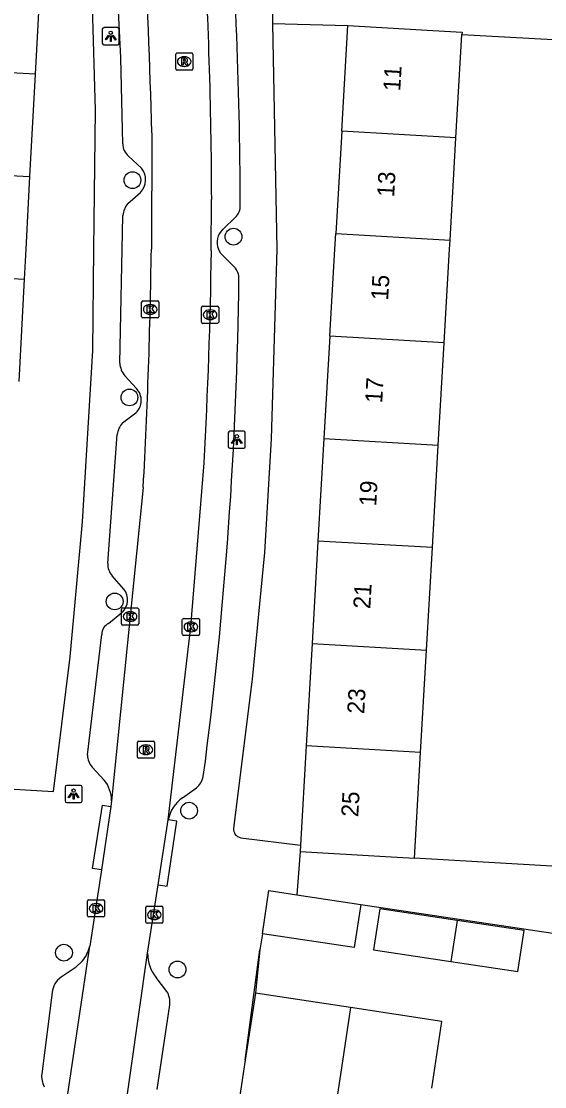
# Model space of a CAD drawing. Extents: x 163010 to 163853, y 382793 to 383982.
# Drawn here: x 163496.4 to 163527, y 383451 to 383513.3 of the extents above; entities that cross this region are included whole.
import ezdxf

# ---------------------------------------------------------------- set-up
doc = ezdxf.new("R2010")
doc.units = 0
for name, color, linetype in [('IMGEO_Boom', 7, 'Continuous'), ('IMGEO_Kolk', 7, 'Continuous'), ('IMGEO_Lichtpunt', 7, 'Continuous'), ('IMGEO_Muur', 7, 'Continuous'), ('IMGEO_Pand', 7, 'Continuous'), ('IMGEO_Pand_nummerreeks', 7, 'Continuous'), ('IMGEO_Rijbaan_lokaal_open', 7, 'Continuous'), ('IMGEO_Rioolput', 7, 'Continuous'), ('IMGEO_Voetpad_open', 7, 'Continuous')]:
    doc.layers.add(name, color=color, linetype=linetype)

msp = doc.modelspace()

# ---------------------------------------------------------------- linework, layer by layer
at = {"layer": 'IMGEO_Boom'}
for centre in [(163502.917, 383504.031), (163508.824, 383500.726), (163502.741, 383491.33), (163501.879, 383479.403), (163506.227, 383467.173), (163498.914, 383458.872), (163505.553, 383457.887)]:
    msp.add_circle(centre, 0.489, dxfattribs=at)
at = {"layer": 'IMGEO_Kolk'}
for p, q in [((163503.455, 383496.05), (163503.455, 383496.902)), ((163503.53, 383496.976), (163504.382, 383496.976)), ((163503.943, 383496.756), (163503.968, 383496.756)), ((163504.456, 383496.902), (163504.456, 383496.05)), ((163503.966, 383496.196), (163503.941, 383496.196)), ((163506.958, 383495.735), (163506.958, 383496.587)), ((163507.033, 383496.661), (163507.885, 383496.661)), ((163507.446, 383496.441), (163507.471, 383496.441)), ((163507.959, 383496.587), (163507.959, 383495.735)), ((163504.382, 383495.976), (163503.53, 383495.976)), ((163507.885, 383495.661), (163507.033, 383495.661)), ((163507.469, 383495.881), (163507.444, 383495.881)), ((163502.281, 383478.096), (163502.281, 383478.948)), ((163502.356, 383479.022), (163503.208, 383479.022)), ((163502.769, 383478.802), (163502.794, 383478.802)), ((163503.282, 383478.948), (163503.282, 383478.096)), ((163503.208, 383478.022), (163502.356, 383478.022)), ((163502.792, 383478.242), (163502.767, 383478.242)), ((163505.834, 383477.489), (163505.834, 383478.341)), ((163505.909, 383478.415), (163506.761, 383478.415)), ((163506.322, 383478.195), (163506.347, 383478.195)), ((163506.835, 383478.341), (163506.835, 383477.489)), ((163506.761, 383477.415), (163505.909, 383477.415)), ((163506.345, 383477.635), (163506.32, 383477.635)), ((163500.292, 383461.033), (163500.292, 383461.885)), ((163500.367, 383461.959), (163501.219, 383461.959)), ((163501.293, 383461.885), (163501.293, 383461.033)), ((163500.78, 383461.739), (163500.805, 383461.739)), ((163503.695, 383460.662), (163503.695, 383461.514)), ((163503.77, 383461.588), (163504.622, 383461.588)), ((163504.183, 383461.368), (163504.208, 383461.368)), ((163504.696, 383461.514), (163504.696, 383460.662)), ((163501.219, 383460.959), (163500.367, 383460.959)), ((163500.803, 383461.179), (163500.778, 383461.179)), ((163504.622, 383460.588), (163503.77, 383460.588)), ((163504.206, 383460.808), (163504.181, 383460.808))]:
    msp.add_line(p, q, dxfattribs=at)
for points in [[(163503.455, 383496.05), (163503.455, 383496.902)], [(163503.53, 383496.976), (163504.382, 383496.976)], [(163504.456, 383496.902), (163504.456, 383496.05)], [(163503.776, 383496.676), (163503.899, 383496.676), (163503.899, 383496.525), (163504.029, 383496.676), (163504.193, 383496.676), (163504.047, 383496.525), (163504.2, 383496.276), (163504.048, 383496.276), (163503.963, 383496.44), (163503.899, 383496.373), (163503.899, 383496.276), (163503.776, 383496.276), (163503.776, 383496.676)], [(163506.958, 383495.735), (163506.958, 383496.587)], [(163507.033, 383496.661), (163507.885, 383496.661)], [(163507.279, 383496.361), (163507.402, 383496.361), (163507.402, 383496.21), (163507.532, 383496.361), (163507.696, 383496.361), (163507.55, 383496.21), (163507.703, 383495.961), (163507.551, 383495.961), (163507.466, 383496.125), (163507.402, 383496.058), (163507.402, 383495.961), (163507.279, 383495.961), (163507.279, 383496.361)], [(163507.959, 383496.587), (163507.959, 383495.735)], [(163504.382, 383495.976), (163503.53, 383495.976)], [(163507.885, 383495.661), (163507.033, 383495.661)], [(163502.281, 383478.096), (163502.281, 383478.948)], [(163502.356, 383479.022), (163503.208, 383479.022)], [(163502.602, 383478.722), (163502.725, 383478.722), (163502.725, 383478.571), (163502.855, 383478.722), (163503.019, 383478.722), (163502.873, 383478.571), (163503.026, 383478.322), (163502.874, 383478.322), (163502.789, 383478.486), (163502.725, 383478.419), (163502.725, 383478.322), (163502.602, 383478.322), (163502.602, 383478.722)], [(163503.282, 383478.948), (163503.282, 383478.096)], [(163503.208, 383478.022), (163502.356, 383478.022)], [(163505.834, 383477.489), (163505.834, 383478.341)], [(163505.909, 383478.415), (163506.761, 383478.415)], [(163506.155, 383478.115), (163506.278, 383478.115), (163506.278, 383477.964), (163506.408, 383478.115), (163506.572, 383478.115), (163506.426, 383477.964), (163506.579, 383477.715), (163506.427, 383477.715), (163506.342, 383477.879), (163506.278, 383477.812), (163506.278, 383477.715), (163506.155, 383477.715), (163506.155, 383478.115)], [(163506.835, 383478.341), (163506.835, 383477.489)], [(163506.761, 383477.415), (163505.909, 383477.415)], [(163500.292, 383461.033), (163500.292, 383461.885)], [(163500.367, 383461.959), (163501.219, 383461.959)], [(163501.293, 383461.885), (163501.293, 383461.033)], [(163500.613, 383461.659), (163500.736, 383461.659), (163500.736, 383461.508), (163500.866, 383461.659), (163501.03, 383461.659), (163500.884, 383461.508), (163501.037, 383461.259), (163500.885, 383461.259), (163500.8, 383461.423), (163500.736, 383461.356), (163500.736, 383461.259), (163500.613, 383461.259), (163500.613, 383461.659)], [(163503.695, 383460.662), (163503.695, 383461.514)], [(163503.77, 383461.588), (163504.622, 383461.588)], [(163504.016, 383461.288), (163504.139, 383461.288), (163504.139, 383461.137), (163504.269, 383461.288), (163504.433, 383461.288), (163504.287, 383461.137), (163504.44, 383460.888), (163504.288, 383460.888), (163504.203, 383461.052), (163504.139, 383460.985), (163504.139, 383460.888), (163504.016, 383460.888), (163504.016, 383461.288)], [(163504.696, 383461.514), (163504.696, 383460.662)], [(163501.219, 383460.959), (163500.367, 383460.959)], [(163504.622, 383460.588), (163503.77, 383460.588)]]:
    msp.add_lwpolyline(points, dxfattribs=at)
for centre, start, end in [((163503.532, 383496.9), 91.55205, 178.44795), ((163503.532, 383496.9), 91.55205, 178.44795), ((163504.38, 383496.9), 1.55205, 88.44795), ((163504.38, 383496.9), 1.55205, 88.44795), ((163507.035, 383496.585), 91.55205, 178.44795), ((163507.035, 383496.585), 91.55205, 178.44795), ((163507.883, 383496.585), 1.55205, 88.44795), ((163507.883, 383496.585), 1.55205, 88.44795), ((163503.532, 383496.052), 181.55205, 268.44795), ((163503.532, 383496.052), 181.55205, 268.44795), ((163504.38, 383496.052), 271.55205, 358.44795), ((163504.38, 383496.052), 271.55205, 358.44795), ((163507.035, 383495.737), 181.55205, 268.44795), ((163507.035, 383495.737), 181.55205, 268.44795), ((163507.883, 383495.737), 271.55205, 358.44795), ((163507.883, 383495.737), 271.55205, 358.44795), ((163502.358, 383478.946), 91.55205, 178.44795), ((163502.358, 383478.946), 91.55205, 178.44795), ((163503.206, 383478.946), 1.55205, 88.44795), ((163503.206, 383478.946), 1.55205, 88.44795), ((163502.358, 383478.098), 181.55205, 268.44795), ((163502.358, 383478.098), 181.55205, 268.44795), ((163503.206, 383478.098), 271.55205, 358.44795), ((163503.206, 383478.098), 271.55205, 358.44795), ((163505.911, 383478.339), 91.55205, 178.44795), ((163505.911, 383478.339), 91.55205, 178.44795), ((163506.759, 383478.339), 1.55205, 88.44795), ((163506.759, 383478.339), 1.55205, 88.44795), ((163505.911, 383477.491), 181.55205, 268.44795), ((163505.911, 383477.491), 181.55205, 268.44795), ((163506.759, 383477.491), 271.55205, 358.44795), ((163506.759, 383477.491), 271.55205, 358.44795), ((163500.369, 383461.883), 91.55205, 178.44795), ((163500.369, 383461.883), 91.55205, 178.44795), ((163501.217, 383461.883), 1.55205, 88.44795), ((163501.217, 383461.883), 1.55205, 88.44795), ((163503.772, 383461.512), 91.55205, 178.44795), ((163503.772, 383461.512), 91.55205, 178.44795), ((163504.62, 383461.512), 1.55205, 88.44795), ((163504.62, 383461.512), 1.55205, 88.44795), ((163500.369, 383461.035), 181.55205, 268.44795), ((163500.369, 383461.035), 181.55205, 268.44795), ((163501.217, 383461.035), 271.55205, 358.44795), ((163501.217, 383461.035), 271.55205, 358.44795), ((163503.772, 383460.664), 181.55205, 268.44795), ((163503.772, 383460.664), 181.55205, 268.44795), ((163504.62, 383460.664), 271.55205, 358.44795), ((163504.62, 383460.664), 271.55205, 358.44795)]:
    msp.add_arc(centre, 0.0765, start, end, dxfattribs=at)
for centre, major_axis, ratio, start_param, end_param in [((163503.942, 383496.476), (-0.387, 0.002), 0.722429, 4.712389, 7.853982), ((163503.967, 383496.476), (-0.39, 0.002), 0.717154, 1.570796, 4.712389), ((163507.445, 383496.161), (-0.387, 0.002), 0.722429, 4.712389, 7.853982), ((163507.47, 383496.161), (-0.39, 0.002), 0.717154, 1.570796, 4.712389), ((163502.768, 383478.522), (-0.387, 0.002), 0.722429, 4.712389, 7.853982), ((163502.793, 383478.522), (-0.39, 0.002), 0.717154, 1.570796, 4.712389), ((163506.321, 383477.915), (-0.387, 0.002), 0.722429, 4.712389, 7.853982), ((163506.346, 383477.915), (-0.39, 0.002), 0.717154, 1.570796, 4.712389), ((163500.779, 383461.459), (-0.387, 0.002), 0.722429, 4.712389, 7.853982), ((163500.804, 383461.459), (-0.39, 0.002), 0.717154, 1.570796, 4.712389), ((163504.182, 383461.088), (-0.387, 0.002), 0.722429, 4.712389, 7.853982), ((163504.207, 383461.088), (-0.39, 0.002), 0.717154, 1.570796, 4.712389)]:
    msp.add_ellipse(centre, major_axis=major_axis, ratio=ratio, start_param=start_param, end_param=end_param, dxfattribs=at)
at = {"layer": 'IMGEO_Lichtpunt'}
for p, q in [((163502.054, 383512.945), (163501.246, 383512.945)), ((163502.054, 383512.945), (163501.246, 383512.945)), ((163501.152, 383512.85), (163501.152, 383512.043)), ((163501.152, 383512.85), (163501.152, 383512.043)), ((163502.148, 383512.043), (163502.148, 383512.85)), ((163502.148, 383512.043), (163502.148, 383512.85)), ((163501.246, 383511.949), (163502.054, 383511.949)), ((163501.246, 383511.949), (163502.054, 383511.949)), ((163508.52, 383489.256), (163508.52, 383488.449)), ((163508.52, 383489.256), (163508.52, 383488.449)), ((163509.422, 383489.351), (163508.614, 383489.351)), ((163509.422, 383489.351), (163508.614, 383489.351)), ((163509.516, 383488.449), (163509.516, 383489.256)), ((163509.516, 383488.449), (163509.516, 383489.256)), ((163508.614, 383488.355), (163509.422, 383488.355)), ((163508.614, 383488.355), (163509.422, 383488.355)), ((163498.978, 383468.55), (163498.978, 383467.743)), ((163498.978, 383468.55), (163498.978, 383467.743)), ((163499.88, 383468.645), (163499.072, 383468.645)), ((163499.88, 383468.645), (163499.072, 383468.645)), ((163499.974, 383467.743), (163499.974, 383468.55)), ((163499.974, 383467.743), (163499.974, 383468.55)), ((163499.072, 383467.649), (163499.88, 383467.649)), ((163499.072, 383467.649), (163499.88, 383467.649))]:
    msp.add_line(p, q, dxfattribs=at)
for points in [[(163501.526, 383512.514), (163501.565, 383512.486), (163501.377, 383512.224), (163501.339, 383512.251), (163501.526, 383512.514)], [(163501.628, 383512.466), (163501.675, 383512.466), (163501.675, 383512.144), (163501.628, 383512.144), (163501.628, 383512.466)], [(163501.738, 383512.486), (163501.776, 383512.513), (163501.963, 383512.251), (163501.924, 383512.223), (163501.738, 383512.486)], [(163508.894, 383488.92), (163508.933, 383488.892), (163508.745, 383488.63), (163508.707, 383488.657), (163508.894, 383488.92)], [(163508.996, 383488.872), (163509.043, 383488.872), (163509.043, 383488.55), (163508.996, 383488.55), (163508.996, 383488.872)], [(163509.106, 383488.892), (163509.144, 383488.919), (163509.331, 383488.657), (163509.292, 383488.629), (163509.106, 383488.892)], [(163499.352, 383468.214), (163499.391, 383468.186), (163499.203, 383467.924), (163499.165, 383467.951), (163499.352, 383468.214)], [(163499.454, 383468.166), (163499.501, 383468.166), (163499.501, 383467.844), (163499.454, 383467.844), (163499.454, 383468.166)], [(163499.564, 383468.186), (163499.602, 383468.213), (163499.789, 383467.951), (163499.75, 383467.923), (163499.564, 383468.186)]]:
    msp.add_lwpolyline(points, dxfattribs=at)
for centre in [(163501.651, 383512.648), (163509.019, 383489.054), (163499.477, 383468.348)]:
    msp.add_circle(centre, 0.0994, dxfattribs=at)
for centre, start, end in [((163501.246, 383512.85), 90, 180), ((163501.246, 383512.85), 90, 180), ((163502.054, 383512.85), 0, 90), ((163502.054, 383512.85), 0, 90), ((163501.246, 383512.043), 180, 270), ((163501.246, 383512.043), 180, 270), ((163502.054, 383512.043), 270, 0), ((163502.054, 383512.043), 270, 360), ((163508.614, 383489.256), 90, 180), ((163508.614, 383489.256), 90, 180), ((163509.422, 383489.256), 0, 90), ((163509.422, 383489.256), 0, 90), ((163508.614, 383488.449), 180, 270), ((163508.614, 383488.449), 180, 270), ((163509.422, 383488.449), 270, 0), ((163509.422, 383488.449), 270, 360), ((163499.072, 383468.55), 90, 180), ((163499.072, 383468.55), 90, 180), ((163499.88, 383468.55), 0, 90), ((163499.88, 383468.55), 0, 90), ((163499.072, 383467.743), 180, 270), ((163499.072, 383467.743), 180, 270), ((163499.88, 383467.743), 270, 0), ((163499.88, 383467.743), 270, 360)]:
    msp.add_arc(centre, 0.0946, start, end, dxfattribs=at)
at = {"layer": 'IMGEO_Muur'}
msp.add_lwpolyline([(163509.511, 383452.598), (163510.371, 383459.046)], dxfattribs=at)
at = {"layer": 'IMGEO_Pand'}
for points in [[(163497.554, 383516.392), (163497.226, 383510.232)], [(163515.151, 383506.894), (163515.508, 383513.063)], [(163515.508, 383513.063), (163520.482, 383512.777), (163522.186, 383512.679), (163522.178, 383512.544)], [(163521.831, 383506.508), (163522.178, 383512.544)], [(163497.226, 383510.232), (163490.462, 383510.592)], [(163497.226, 383510.232), (163496.906, 383504.241)], [(163515.151, 383506.894), (163514.804, 383500.904)], [(163521.831, 383506.508), (163515.151, 383506.894)], [(163521.487, 383500.517), (163521.831, 383506.508)], [(163490.145, 383504.601), (163496.906, 383504.241)], [(163496.906, 383504.241), (163496.68, 383500), (163496.587, 383498.249)], [(163514.458, 383494.914), (163514.752, 383500), (163514.804, 383500.904)], [(163514.804, 383500.904), (163521.487, 383500.517)], [(163521.142, 383494.527), (163521.457, 383500), (163521.487, 383500.517)], [(163489.827, 383498.609), (163496.587, 383498.249)], [(163496.587, 383498.249), (163496.267, 383492.258)], [(163514.458, 383494.914), (163514.111, 383488.925)], [(163521.142, 383494.527), (163514.458, 383494.914)], [(163520.797, 383488.538), (163521.142, 383494.527)], [(163514.111, 383488.925), (163513.765, 383482.935)], [(163514.111, 383488.925), (163520.797, 383488.538)], [(163520.452, 383482.548), (163520.797, 383488.538)], [(163513.765, 383482.935), (163513.418, 383476.945)], [(163520.452, 383482.548), (163513.765, 383482.935)], [(163520.108, 383476.558), (163520.452, 383482.548)], [(163513.418, 383476.945), (163513.072, 383470.955)], [(163513.418, 383476.945), (163520.108, 383476.558)], [(163519.763, 383470.568), (163520.108, 383476.558)], [(163513.072, 383470.955), (163512.737, 383465.16)], [(163519.763, 383470.568), (163513.072, 383470.955)], [(163519.408, 383464.396), (163519.763, 383470.568)], [(163512.737, 383465.16), (163512.715, 383464.785)], [(163512.715, 383464.785), (163517.707, 383464.495), (163519.408, 383464.396)], [(163510.512, 383459.977), (163510.895, 383462.506), (163512.529, 383462.259)], [(163512.529, 383462.259), (163516.264, 383461.694)], [(163516.264, 383461.694), (163515.881, 383459.165), (163510.512, 383459.977)], [(163521.9, 383460.76), (163517.383, 383461.443), (163517.02, 383459.045), (163521.536, 383458.362)], [(163521.9, 383460.76), (163521.536, 383458.362)], [(163521.536, 383458.362), (163525.455, 383457.769), (163525.818, 383460.168), (163521.9, 383460.76)], [(163510.103, 383456.507), (163509.511, 383452.598), (163508.293, 383444.553)], [(163515.667, 383455.665), (163510.103, 383456.507)], [(163515.667, 383455.665), (163515.074, 383451.755), (163513.855, 383443.711)], [(163520.413, 383450.947), (163521.005, 383454.857), (163515.667, 383455.665)]]:
    msp.add_lwpolyline(points, dxfattribs=at)
at = {"layer": 'IMGEO_Rijbaan_lokaal_open'}
for points in [[(163504.043, 383506.795), (163504.022, 383500)], [(163507.529, 383499.908), (163507.549, 383502.905)], [(163505.011, 383466.633), (163506.335, 383477.919), (163507.104, 383487.507)], [(163503.548, 383486.072), (163501.692, 383467.757)], [(163501.658, 383467.422), (163501.101, 383463.716)], [(163501.692, 383467.757), (163501.658, 383467.422)], [(163504.425, 383462.845), (163505.011, 383466.633)], [(163501.101, 383463.716), (163500.429, 383459.247)], [(163503.807, 383458.846), (163504.425, 383462.845)], [(163498.87, 383448.785), (163500, 383456.368), (163500.429, 383459.247)], [(163502.332, 383448.561), (163503.807, 383458.846)]]:
    msp.add_lwpolyline(points, dxfattribs=at)
for centre, radius, start, end in [((163220.599, 383500.727), 283.509, 1.22641, 3.66224), ((163239.254, 383502.31), 268.296, 0.12697, 3.58377), ((163166.963, 383504.499), 337.089, 356.8664, 359.23531), ((163222.591, 383503.465), 284.961, 356.78962, 359.2847)]:
    msp.add_arc(centre, radius, start, end, dxfattribs=at)
at = {"layer": 'IMGEO_Rioolput'}
for p, q in [((163505.446, 383510.538), (163505.446, 383511.39)), ((163505.521, 383511.464), (163506.373, 383511.464)), ((163505.934, 383511.244), (163505.959, 383511.244)), ((163506.447, 383511.39), (163506.447, 383510.538)), ((163506.373, 383510.464), (163505.521, 383510.464)), ((163505.957, 383510.684), (163505.932, 383510.684)), ((163503.204, 383470.308), (163503.204, 383471.16)), ((163503.279, 383471.234), (163504.131, 383471.234)), ((163504.205, 383471.16), (163504.205, 383470.308)), ((163503.692, 383471.014), (163503.717, 383471.014)), ((163504.131, 383470.234), (163503.279, 383470.234)), ((163503.715, 383470.454), (163503.69, 383470.454))]:
    msp.add_line(p, q, dxfattribs=at)
for points in [[(163505.446, 383510.538), (163505.446, 383511.39)], [(163505.521, 383511.464), (163506.373, 383511.464)], [(163506.035, 383511.162), (163505.783, 383511.164), (163505.783, 383510.764)], [(163505.961, 383511.083), (163505.907, 383511.083), (163505.907, 383511.002)], [(163506.447, 383511.39), (163506.447, 383510.538)], [(163506.373, 383510.464), (163505.521, 383510.464)], [(163505.783, 383510.764), (163505.907, 383510.764), (163505.907, 383510.926), (163505.918, 383510.926)], [(163505.907, 383511.002), (163505.959, 383511.002)], [(163505.965, 383510.897), (163506.036, 383510.764), (163506.176, 383510.764), (163506.111, 383510.89)], [(163503.204, 383470.308), (163503.204, 383471.16)], [(163503.279, 383471.234), (163504.131, 383471.234)], [(163504.205, 383471.16), (163504.205, 383470.308)], [(163503.793, 383470.932), (163503.541, 383470.934), (163503.541, 383470.534)], [(163503.541, 383470.534), (163503.665, 383470.534), (163503.665, 383470.696), (163503.676, 383470.696)], [(163503.719, 383470.853), (163503.665, 383470.853), (163503.665, 383470.772)], [(163503.665, 383470.772), (163503.717, 383470.772)], [(163503.723, 383470.667), (163503.794, 383470.534), (163503.934, 383470.534), (163503.869, 383470.66)], [(163504.131, 383470.234), (163503.279, 383470.234)]]:
    msp.add_lwpolyline(points, dxfattribs=at)
for centre, radius, start, end in [((163505.523, 383511.388), 0.0765, 91.55205, 178.44795), ((163505.523, 383511.388), 0.0765, 91.55205, 178.44795), ((163505.943, 383511.191), 0.19, 274.7715, 282.96867), ((163505.967, 383510.987), 0.0964, 77.00612, 93.18647), ((163505.981, 383511.044), 0.0378, 276.66336, 79.67722), ((163506.034, 383511.052), 0.109, 350.36119, 89.41601), ((163506.032, 383511.052), 0.112, 277.58423, 350.98172), ((163506.371, 383511.388), 0.0765, 1.55205, 88.44795), ((163506.371, 383511.388), 0.0765, 1.55205, 88.44795), ((163505.523, 383510.54), 0.0765, 181.55205, 268.44795), ((163505.523, 383510.54), 0.0765, 181.55205, 268.44795), ((163505.917, 383510.873), 0.0533, 26.02933, 88.69889), ((163506.016, 383510.837), 0.108, 29.51342, 73.79051), ((163506.371, 383510.54), 0.0765, 271.55205, 358.44795), ((163506.371, 383510.54), 0.0765, 271.55205, 358.44795), ((163503.281, 383471.158), 0.0765, 91.55205, 178.44795), ((163503.281, 383471.158), 0.0765, 91.55205, 178.44795), ((163504.129, 383471.158), 0.0765, 1.55205, 88.44795), ((163504.129, 383471.158), 0.0765, 1.55205, 88.44795), ((163503.675, 383470.643), 0.0533, 26.02933, 88.69889), ((163503.701, 383470.961), 0.19, 274.7715, 282.96867), ((163503.725, 383470.757), 0.0964, 77.00612, 93.18647), ((163503.739, 383470.814), 0.0378, 276.66336, 79.67722), ((163503.792, 383470.822), 0.109, 350.36119, 89.41601), ((163503.79, 383470.822), 0.112, 277.58423, 350.98172), ((163503.774, 383470.607), 0.108, 29.51342, 73.79051), ((163503.281, 383470.31), 0.0765, 181.55205, 268.44795), ((163503.281, 383470.31), 0.0765, 181.55205, 268.44795), ((163504.129, 383470.31), 0.0765, 271.55205, 358.44795), ((163504.129, 383470.31), 0.0765, 271.55205, 358.44795)]:
    msp.add_arc(centre, radius, start, end, dxfattribs=at)
for centre, major_axis, ratio, start_param, end_param in [((163505.933, 383510.964), (-0.387, 0.002), 0.722429, 4.712389, 7.853982), ((163505.958, 383510.964), (-0.39, 0.002), 0.717154, 1.570796, 4.712389), ((163503.691, 383470.734), (-0.387, 0.002), 0.722429, 4.712389, 7.853982), ((163503.716, 383470.734), (-0.39, 0.002), 0.717154, 1.570796, 4.712389)]:
    msp.add_ellipse(centre, major_axis=major_axis, ratio=ratio, start_param=start_param, end_param=end_param, dxfattribs=at)
at = {"layer": 'IMGEO_Voetpad_open'}
for points in [[(163502.349, 383506.152), (163502.247, 383511.179), (163501.959, 383516.682)], [(163495.001, 383468.496), (163498.306, 383468.297), (163499.269, 383476.172), (163500, 383484.061), (163500.597, 383494.077), (163500.664, 383500), (163500.756, 383508.121), (163500.533, 383516.238), (163500, 383516.268), (163499.283, 383516.308)], [(163511.083, 383514.533), (163511.108, 383513.187)], [(163511.108, 383513.187), (163511.355, 383500), (163511.022, 383488.916), (163510.629, 383482.261), (163509.922, 383474.87), (163508.832, 383466.149)], [(163511.108, 383513.187), (163515.508, 383513.063)], [(163522.178, 383512.544), (163547.09, 383511.189), (163546.773, 383509.032), (163546.598, 383509.07)], [(163503.442, 383504.73), (163502.686, 383505.44)], [(163502.642, 383502.657), (163503.386, 383503.313)], [(163502.181, 383493.34), (163502.322, 383500), (163502.364, 383501.967)], [(163508.212, 383501.168), (163508.936, 383501.86)], [(163508.807, 383499.017), (163508.088, 383499.752), (163507.942, 383500)], [(163503.149, 383491.851), (163502.467, 383492.599)], [(163502.333, 383489.848), (163503.122, 383490.431)], [(163501.482, 383481.632), (163502.022, 383489.157)], [(163502.414, 383480.121), (163501.727, 383480.894)], [(163501.526, 383478.119), (163502.306, 383478.758)], [(163500.293, 383470.428), (163501.124, 383477.475)], [(163501.263, 383468.963), (163500.562, 383469.707)], [(163505.847, 383467.923), (163506.654, 383468.501)], [(163501.101, 383463.716), (163500.59, 383463.795), (163501.164, 383467.501), (163501.658, 383467.422)], [(163504.425, 383462.845), (163504.948, 383462.769), (163505.505, 383466.561), (163505.011, 383466.633)], [(163509.248, 383465.594), (163512.737, 383465.16)], [(163512.715, 383464.785), (163512.529, 383462.259)], [(163533.809, 383463.557), (163519.408, 383464.396)], [(163516.264, 383461.694), (163560.256, 383455.121)], [(163510.512, 383459.977), (163510.371, 383459.046), (163510.103, 383456.507)], [(163500, 383458.394), (163499.568, 383457.981), (163498.746, 383457.432)], [(163504.929, 383456.606), (163504.31, 383457.412)], [(163498.232, 383456.536), (163497.613, 383451.784)], [(163504.359, 383450.874), (163505.094, 383455.826)]]:
    msp.add_lwpolyline(points, dxfattribs=at)
for centre, radius, start, end in [((163234.14, 383501.699), 275.083, 0.18063, 4.59036), ((163503.237, 383506.136), 0.888, 178.99012, 231.66764), ((163502.639, 383504.052), 1.051, 315.31203, 40.16165), ((163503.559, 383501.887), 1.197, 139.95769, 176.15344), ((163508.308, 383502.525), 0.915, 313.35754, 2.5368), ((163508.884, 383500.397), 1.023, 131.10551, 202.86226), ((163508.19, 383498.287), 0.956, 3.28487, 49.77731), ((163262.796, 383501.264), 246.366, 352.51313, 359.32038), ((163503.381, 383493.377), 1.2, 181.78563, 220.42404), ((163502.45, 383491.154), 0.987, 312.8932, 44.92821), ((163503.387, 383488.958), 1.379, 139.82728, 171.71033), ((163502.496, 383481.559), 1.016, 175.87052, 220.85957), ((163501.657, 383479.495), 0.983, 311.3789, 39.56014), ((163501.824, 383477.485), 0.7, 115.19552, 180.85772), ((163501.435, 383470.443), 1.142, 180.77058, 220.1498), ((163499.839, 383467.777), 1.853, 359.37906, 39.78406), ((163505.897, 383469.422), 1.192, 309.39801, 347.43529), ((163506.951, 383466.292), 1.97, 124.08485, 170.02367), ((163509.329, 383466.088), 0.5, 172.97161, 260.73514), ((163498.231, 383459.818), 2.27, 321.16281, 345.43872), ((163505.948, 383458.792), 2.142, 178.54982, 220.10856), ((163499.33, 383456.502), 1.098, 122.11229, 178.20531), ((163503.884, 383455.977), 1.22, 352.86827, 31.02008), ((163498.938, 383451.664), 1.33, 174.81902, 208.06658)]:
    msp.add_arc(centre, radius, start, end, dxfattribs=at)

# ---------------------------------------------------------------- texts
at = {"layer": 'IMGEO_Pand_nummerreeks'}
for s, rotation, p in [('11', 86.69424, (163518.572, 383509.213)), ('13', 86.69569, (163518.214, 383503.021)), ('15', 86.67538, (163517.864, 383496.985)), ('17', 86.68899, (163517.516, 383490.978)), ('19', 86.68899, (163517.167, 383484.952)), ('21', 86.68899, (163516.82, 383478.948)), ('23', 86.68851, (163516.465, 383472.809)), ('25', 86.68899, (163516.116, 383466.783))]:
    msp.add_text(s, height=1, rotation=rotation, dxfattribs=at).set_placement(p)

doc.saveas('drawing.dxf')
